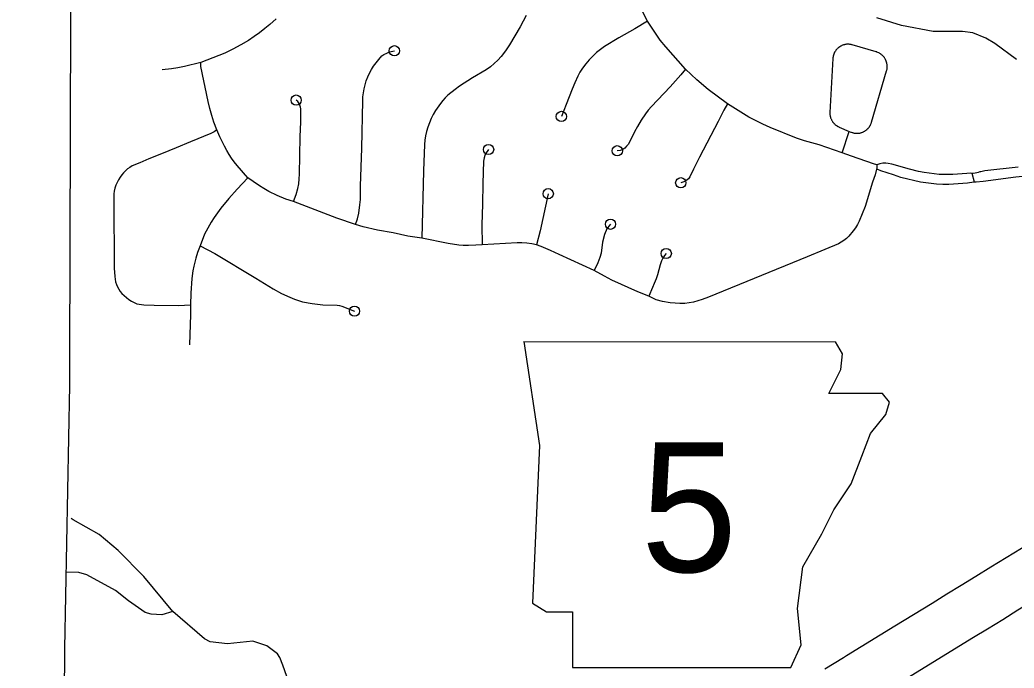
# Model space of a CAD drawing. Extents: x -19 to 366, y -4 to 359.
# Drawn here: x 145.551 to 146.47, y 184.607 to 185.206 of the extents above; entities that cross this region are included whole.
import ezdxf

# ---------------------------------------------------------------- set-up
doc = ezdxf.new("R2010")
doc.units = 0
for name, color, linetype in [('R_Alt Surface', 7, 'Continuous'), ('R_Contour Annot', 7, 'Continuous'), ('R_Fin Surface Annot', 7, 'Continuous'), ('R_Striping', 7, 'Continuous'), ('R_Temp Easement', 7, 'Continuous'), ('Sheet Fence', 7, 'Continuous')]:
    doc.layers.add(name, color=color, linetype=linetype)

msp = doc.modelspace()

# ---------------------------------------------------------------- linework, layer by layer
at = {"layer": 'R_Alt Surface'}
msp.add_lwpolyline([(145.59872, 185.53005), (145.59673, 184.89025), (145.59671, 184.86838), (145.59206, 184.62506), (145.58949, 184.26154)], dxfattribs=at)
at = {"layer": 'R_Contour Annot'}
msp.add_line((146.29512, 184.60617), (146.31249, 184.61676), dxfattribs=at)
for points in [[(146.31249, 184.61676), (146.31513, 184.61837), (146.35974, 184.646), (146.3943, 184.667), (146.40812, 184.67562), (146.42121, 184.68339), (146.43486, 184.69171), (146.44875, 184.70048), (146.48395, 184.72197), (146.4954, 184.72879), (146.50856, 184.737), (146.51763, 184.74309), (146.52218, 184.74706), (146.52599, 184.75109), (146.52661, 184.75193)], [(146.56443, 184.72344), (146.56232, 184.7206), (146.55502, 184.71287), (146.5465, 184.70545), (146.53431, 184.69725), (146.52004, 184.68835), (146.5084, 184.68142), (146.47373, 184.66025), (146.45982, 184.65147), (146.44561, 184.64281), (146.43273, 184.63517), (146.41912, 184.62668), (146.3845, 184.60564), (146.33991, 184.57802), (146.33711, 184.57631)]]:
    msp.add_lwpolyline(points, dxfattribs=at)
at = {"layer": 'R_Fin Surface Annot'}
for p, q in [((146.01686, 184.90867), (146.03128, 184.81254)), ((146.31164, 184.89745), (146.305, 184.90853)), ((146.31004, 184.88303), (146.31164, 184.89745)), ((146.29882, 184.86061), (146.31004, 184.88303)), ((146.34849, 184.86061), (146.29882, 184.86061)), ((146.3549, 184.85259), (146.34849, 184.86061)), ((146.35169, 184.84138), (146.3549, 184.85259)), ((146.33727, 184.82376), (146.35169, 184.84138)), ((146.32926, 184.80293), (146.33727, 184.82376)), ((146.03128, 184.81254), (146.02487, 184.66675)), ((146.31965, 184.7773), (146.32926, 184.80293)), ((146.30363, 184.75327), (146.31965, 184.7773)), ((146.29241, 184.73084), (146.30363, 184.75327)), ((146.27479, 184.7004), (146.29241, 184.73084)), ((146.26999, 184.66195), (146.27479, 184.7004)), ((146.02487, 184.66675), (146.03768, 184.65874)), ((146.03768, 184.65874), (146.06172, 184.65874)), ((146.06172, 184.65874), (146.06172, 184.60748)), ((146.27319, 184.6283), (146.26999, 184.66195)), ((146.26358, 184.60748), (146.27319, 184.6283)), ((146.06172, 184.60748), (146.26358, 184.60748))]:
    msp.add_line(p, q, dxfattribs=at)
msp.add_lwpolyline([(146.01686, 184.90867), (146.305, 184.90853)], dxfattribs=at)
at = {"layer": 'R_Striping'}
for points in [[(146.13122, 185.20507), (146.12599, 185.21519), (146.11966, 185.23145), (146.11755, 185.23787), (146.11593, 185.2461), (146.11497, 185.25277), (146.11438, 185.25919), (146.114, 185.26766), (146.11325, 185.27472)], [(145.78778, 185.20721), (145.78192, 185.20195), (145.77723, 185.19803), (145.77239, 185.19426), (145.76745, 185.19065), (145.76239, 185.18719), (145.7552, 185.18295), (145.74784, 185.17898), (145.74032, 185.17529), (145.71825, 185.16663)], [(146.01914, 185.21024), (146.01342, 185.19957), (146.00357, 185.18296), (145.99989, 185.17747), (145.99591, 185.1722), (145.99276, 185.1689), (145.98944, 185.16577), (145.98598, 185.16282), (145.98194, 185.16004), (145.96933, 185.15247), (145.95725, 185.14476), (145.95319, 185.14185), (145.94667, 185.13651), (145.94414, 185.13414), (145.9418, 185.1316), (145.93963, 185.1289), (145.93527, 185.1225), (145.93313, 185.1188), (145.93119, 185.11497), (145.92948, 185.11104), (145.92799, 185.10702), (145.92685, 185.10305), (145.92593, 185.09901), (145.92527, 185.09492), (145.92485, 185.0908), (145.92404, 185.06655), (145.92239, 185.00424)], [(146.13122, 185.20507), (146.11942, 185.198), (146.10466, 185.18952), (146.09148, 185.18147), (146.08406, 185.17602), (146.0812, 185.1733), (146.07721, 185.16907), (146.07403, 185.16536), (146.07116, 185.16152), (146.06872, 185.1577), (146.06681, 185.15406), (146.0639, 185.14783), (146.06146, 185.14216), (146.05598, 185.12802), (146.05153, 185.11692)], [(146.16625, 185.16051), (146.14825, 185.18111), (146.14292, 185.1875), (146.13909, 185.1928), (146.13122, 185.20507)], [(146.31951, 185.18335), (146.31927, 185.18339), (146.31853, 185.18351), (146.3183, 185.18354), (146.31756, 185.1836), (146.3173, 185.18361), (146.31657, 185.18362), (146.31633, 185.18362), (146.31557, 185.18358), (146.31534, 185.18356), (146.31458, 185.18346), (146.31435, 185.18342), (146.31362, 185.18328), (146.31338, 185.18322), (146.31265, 185.18302), (146.31242, 185.18295), (146.31171, 185.18271), (146.31148, 185.18262), (146.3108, 185.18233), (146.31057, 185.18222), (146.30992, 185.18188), (146.30971, 185.18176), (146.30905, 185.18137), (146.30887, 185.18124), (146.30824, 185.18081), (146.30806, 185.18066), (146.30748, 185.18019), (146.30729, 185.18003), (146.30674, 185.17952), (146.30658, 185.17934), (146.30608, 185.1788), (146.30592, 185.17861), (146.30544, 185.17803), (146.3053, 185.17783), (146.30487, 185.17722), (146.30473, 185.17701), (146.30435, 185.17637), (146.30424, 185.17615), (146.3039, 185.17549), (146.30379, 185.17527), (146.3035, 185.17458), (146.30341, 185.17435), (146.30317, 185.17364), (146.30311, 185.17341), (146.30292, 185.17268), (146.30285, 185.17244), (146.30271, 185.17171), (146.30267, 185.17147), (146.3026, 185.17073), (146.30256, 185.17048), (146.29978, 185.12065), (146.29979, 185.1204), (146.29979, 185.11966), (146.2998, 185.11941), (146.29987, 185.11867), (146.29987, 185.11842), (146.29999, 185.11769), (146.30005, 185.11744), (146.30019, 185.11672), (146.30026, 185.11647), (146.30048, 185.11576), (146.30055, 185.11553), (146.30081, 185.11483), (146.30089, 185.1146), (146.30119, 185.11392), (146.30132, 185.1137), (146.30167, 185.11304), (146.30179, 185.11283), (146.30219, 185.1122), (146.30232, 185.11199), (146.30276, 185.11139), (146.30293, 185.1112), (146.3034, 185.11063), (146.30357, 185.11045), (146.30408, 185.10992), (146.30428, 185.10975), (146.30481, 185.10925), (146.30501, 185.10909), (146.30561, 185.10864), (146.30581, 185.10849), (146.30641, 185.10808), (146.30663, 185.10795), (146.30728, 185.10758), (146.3075, 185.10747), (146.30817, 185.10714), (146.30843, 185.10703), (146.31765, 185.1031)], [(146.31765, 185.1031), (146.31918, 185.10244), (146.31942, 185.10235), (146.31966, 185.10226), (146.32035, 185.10201), (146.32059, 185.10193), (146.32131, 185.10173), (146.32155, 185.10167), (146.32226, 185.10152), (146.32252, 185.10149), (146.32326, 185.10139), (146.3235, 185.10136), (146.32423, 185.10132), (146.3245, 185.10131), (146.32523, 185.10132), (146.32549, 185.10132), (146.32622, 185.10138), (146.32648, 185.10141), (146.32721, 185.10152), (146.32745, 185.10156), (146.32818, 185.10172), (146.32841, 185.10179), (146.32914, 185.102), (146.32937, 185.10208), (146.33005, 185.10233), (146.33029, 185.10243), (146.33097, 185.10274), (146.3312, 185.10285), (146.33185, 185.1032), (146.33206, 185.10332), (146.33269, 185.10373), (146.3329, 185.10387), (146.33348, 185.10431), (146.33368, 185.10446), (146.33424, 185.10494), (146.33442, 185.10511), (146.33495, 185.10564), (146.33514, 185.10581), (146.33562, 185.10637), (146.33578, 185.10656), (146.33623, 185.10715), (146.33639, 185.10735), (146.3368, 185.10797), (146.33691, 185.10818), (146.3373, 185.10883), (146.33741, 185.10905), (146.33772, 185.10972), (146.33783, 185.10995), (146.33809, 185.11064), (146.33818, 185.11088), (146.33838, 185.11152), (146.35228, 185.15899), (146.35247, 185.15971), (146.35254, 185.15995), (146.35266, 185.16069), (146.3527, 185.16093), (146.35279, 185.16167), (146.35281, 185.16192), (146.35286, 185.16266), (146.35285, 185.16291), (146.35283, 185.16365), (146.35282, 185.1639), (146.35275, 185.16464), (146.35272, 185.16489), (146.3526, 185.16562), (146.35255, 185.16586), (146.35239, 185.16659), (146.35233, 185.16683), (146.3521, 185.16754), (146.35202, 185.16777), (146.35176, 185.16847), (146.35166, 185.1687), (146.35133, 185.16937), (146.35123, 185.16959), (146.35086, 185.17024), (146.35073, 185.17045), (146.35033, 185.17107), (146.35019, 185.17128), (146.34974, 185.17187), (146.34957, 185.17206), (146.34908, 185.17262), (146.34893, 185.1728), (146.3484, 185.17333), (146.3482, 185.1735), (146.34764, 185.17398), (146.34745, 185.17414), (146.34687, 185.17458), (146.34665, 185.17473), (146.34602, 185.17513), (146.34583, 185.17526), (146.34518, 185.17562), (146.34494, 185.17573), (146.34426, 185.17604), (146.34405, 185.17614), (146.34335, 185.1764), (146.34311, 185.17648), (146.34264, 185.17663), (146.32049, 185.18312), (146.32025, 185.18318), (146.31951, 185.18335)], [(145.86107, 185.01707), (145.863, 185.02221), (145.86413, 185.02741), (145.86522, 185.03505), (145.86569, 185.04011), (145.8659, 185.04512), (145.86587, 185.0523), (145.86695, 185.08766), (145.86782, 185.13116), (145.86809, 185.13495), (145.86855, 185.13872), (145.86919, 185.14246), (145.87005, 185.14617), (145.8711, 185.14982), (145.87244, 185.15338), (145.87404, 185.15685), (145.87589, 185.16019), (145.87794, 185.16339), (145.88264, 185.16965), (145.88555, 185.17282), (145.88729, 185.1741), (145.89002, 185.17546), (145.89262, 185.17649), (145.89713, 185.17762)], [(145.71825, 185.16663), (145.70294, 185.16306), (145.69705, 185.16191), (145.69113, 185.16103), (145.6824, 185.16)], [(145.73299, 185.1046), (145.73032, 185.11143), (145.72821, 185.11778), (145.72636, 185.12422), (145.72482, 185.13073), (145.71814, 185.16299), (145.71825, 185.16663)], [(146.16625, 185.16051), (146.16186, 185.15525), (146.15206, 185.1442), (146.13479, 185.1261), (146.1319, 185.12281), (146.12921, 185.11936), (146.12536, 185.11355), (146.12182, 185.10755), (146.11915, 185.10259), (146.11661, 185.09731), (146.11331, 185.09105), (146.11187, 185.08924), (146.11013, 185.08746), (146.10834, 185.08626), (146.10576, 185.0854), (146.10326, 185.08513)], [(146.20503, 185.12859), (146.18737, 185.14185), (146.17668, 185.15073), (146.16625, 185.16051)], [(145.80398, 185.03831), (145.80632, 185.04474), (145.80798, 185.05013), (145.80865, 185.05461), (145.80914, 185.05911), (145.80938, 185.06363), (145.81013, 185.09789), (145.81066, 185.11203), (145.81058, 185.12028), (145.81074, 185.12202), (145.81066, 185.12377), (145.81035, 185.12549), (145.80978, 185.12716), (145.809, 185.12872), (145.80773, 185.13064), (145.80636, 185.13202)], [(146.20503, 185.12859), (146.20186, 185.12277), (146.19647, 185.11209), (146.17936, 185.07917), (146.17366, 185.06802), (146.17043, 185.06106), (146.16902, 185.05921), (146.16673, 185.05739), (146.16477, 185.05647), (146.1619, 185.05559)], [(146.31104, 185.08325), (146.28988, 185.09054), (146.27636, 185.09447), (146.26892, 185.09692), (146.24462, 185.1067), (146.23777, 185.10986), (146.22498, 185.11634), (146.21755, 185.12079), (146.20503, 185.12859)], [(145.73299, 185.1046), (145.73063, 185.10249), (145.72746, 185.10099), (145.70871, 185.09341), (145.6955, 185.08775), (145.68165, 185.08223), (145.67008, 185.07782), (145.66188, 185.07392), (145.65944, 185.07317), (145.65705, 185.07223), (145.65477, 185.07111), (145.65258, 185.06979), (145.65049, 185.06831), (145.64855, 185.06666), (145.64674, 185.06485), (145.64509, 185.06291), (145.64345, 185.06066), (145.64198, 185.05829), (145.64073, 185.05582), (145.63965, 185.05325), (145.63878, 185.05061), (145.63812, 185.04792), (145.63766, 185.04517), (145.63768, 185.02299), (145.63811, 184.99296), (145.63809, 184.98228), (145.63815, 184.9765), (145.63852, 184.96874), (145.63883, 184.96631), (145.63935, 184.96392), (145.64011, 184.96159), (145.64108, 184.95934), (145.64225, 184.9572), (145.64362, 184.95517), (145.64519, 184.95327), (145.64715, 184.95124), (145.64929, 184.94937), (145.65154, 184.94767), (145.65393, 184.94616), (145.65643, 184.94484), (145.65902, 184.94372), (145.66549, 184.94276), (145.67515, 184.94228), (145.69763, 184.9421), (145.70863, 184.94256)], [(145.76176, 185.06024), (145.75167, 185.07149), (145.74903, 185.07482), (145.74656, 185.07827), (145.74425, 185.08183), (145.74213, 185.08549), (145.74015, 185.08924), (145.73585, 185.09816), (145.73299, 185.1046)], [(146.31104, 185.08325), (146.31765, 185.1031)], [(145.98426, 185.08627), (145.98147, 185.08219), (145.98085, 185.08086), (145.98002, 185.0786), (145.97966, 185.07554), (145.97897, 185.05484), (145.97872, 185.03567), (145.978, 185.01676), (145.97835, 184.9981)], [(146.3433, 185.07203), (146.34029, 185.07296), (146.31982, 185.08021), (146.31104, 185.08325)], [(146.3433, 185.07203), (146.34333, 185.06951), (146.34297, 185.06798)], [(146.47404, 185.06999), (146.44298, 185.06648), (146.43926, 185.06579), (146.43848, 185.06565), (146.43705, 185.06512), (146.43282, 185.06425), (146.42955, 185.06429), (146.42648, 185.06399), (146.41345, 185.06332), (146.40576, 185.06308), (146.4009, 185.06324), (146.39634, 185.06369), (146.38716, 185.06496), (146.3819, 185.06586), (146.37331, 185.06798), (146.35711, 185.07271), (146.35375, 185.07351), (146.35142, 185.07381), (146.34882, 185.07365), (146.34611, 185.07297), (146.3433, 185.07203)], [(145.76176, 185.06024), (145.75175, 185.04959), (145.74413, 185.04089), (145.73672, 185.03202), (145.73345, 185.02787), (145.73041, 185.02355), (145.72758, 185.01907), (145.72143, 185.00797), (145.71741, 184.99734)], [(145.80398, 185.03831), (145.7969, 185.04051), (145.78868, 185.04375), (145.78097, 185.04752), (145.77646, 185.0501), (145.77236, 185.05273), (145.76644, 185.05672), (145.76176, 185.06024)], [(146.34297, 185.06798), (146.34172, 185.06288), (146.33937, 185.05596), (146.33242, 185.0335), (146.32983, 185.0267), (146.32695, 185.02002), (146.32531, 185.01689), (146.32346, 185.01389), (146.32141, 185.01102), (146.3172, 185.00614), (146.31506, 185.00413), (146.31277, 185.00231), (146.31036, 185.00067), (146.30782, 184.99924), (146.29512, 184.99372), (146.27867, 184.98721), (146.18759, 184.94967), (146.18173, 184.94753), (146.17782, 184.94628), (146.1738, 184.94528), (146.16972, 184.94454), (146.16561, 184.94407), (146.16117, 184.94397), (146.15673, 184.94411), (146.15229, 184.94451), (146.14508, 184.94571), (146.13934, 184.94744), (146.1324, 184.95073)], [(146.50353, 185.06349), (146.50162, 185.06316), (146.49623, 185.06301), (146.48368, 185.06193), (146.4719, 185.06069), (146.44152, 185.05671), (146.43512, 185.05611), (146.43294, 185.05618), (146.42693, 185.05514), (146.41405, 185.05424), (146.40993, 185.05405), (146.4042, 185.05404), (146.39851, 185.05427), (146.38359, 185.05596), (146.36543, 185.06052), (146.35865, 185.06298), (146.34701, 185.06661), (146.34411, 185.06776), (146.34297, 185.06798)], [(146.43344, 185.05616), (146.43141, 185.06427)], [(146.03939, 185.04543), (146.0318, 185.011), (146.02865, 184.99805)], [(145.86107, 185.01707), (145.84394, 185.02285), (145.81987, 185.03196), (145.80398, 185.03831)], [(145.92239, 185.00424), (145.90964, 185.00632), (145.89591, 185.00913), (145.88155, 185.01175), (145.86838, 185.0149), (145.86107, 185.01707)], [(146.09695, 185.01722), (146.09546, 185.01552), (146.09362, 185.01301), (146.09138, 185.00781), (146.0897, 185.00073), (146.08821, 184.99032), (146.08717, 184.98637), (146.08537, 184.98153), (146.08196, 184.9745)], [(145.71741, 184.99734), (145.71513, 184.99118), (145.71356, 184.98584), (145.71163, 184.97842), (145.71074, 184.97401), (145.71, 184.96701), (145.70904, 184.9534), (145.70863, 184.94256)], [(145.71741, 184.99734), (145.73127, 184.99015), (145.76913, 184.9674), (145.78503, 184.95757), (145.79288, 184.95328), (145.80049, 184.94963), (145.8049, 184.94793), (145.81222, 184.94558), (145.82098, 184.94396), (145.83083, 184.94259), (145.84429, 184.94244), (145.84652, 184.94211), (145.84867, 184.94149), (145.86025, 184.93685)], [(145.97835, 184.9981), (145.97254, 184.99772), (145.96553, 184.9975), (145.96074, 184.99759), (145.95683, 184.99788), (145.94695, 184.99949), (145.92239, 185.00424)], [(146.02865, 184.99805), (146.02415, 184.99905), (146.01965, 184.99964), (146.01514, 184.99996), (146.0106, 185.00002), (145.97835, 184.9981)], [(146.08196, 184.9745), (146.04962, 184.9891), (146.04138, 184.99306), (146.03298, 184.99667), (146.02865, 184.99805)], [(146.14854, 184.99019), (146.1468, 184.98817), (146.14532, 184.98587), (146.14401, 184.98326), (146.14288, 184.9797), (146.14037, 184.97029), (146.1391, 184.96667), (146.1375, 184.96241), (146.13585, 184.95887), (146.1324, 184.95073)], [(146.1324, 184.95073), (146.12236, 184.95464), (146.0983, 184.9656), (146.0913, 184.9692), (146.08196, 184.9745)], [(145.70863, 184.94256), (145.70868, 184.93361), (145.70779, 184.90556)]]:
    msp.add_lwpolyline(points, dxfattribs=at)
for centre in [(145.89713, 185.17762), (145.80636, 185.13202), (146.05153, 185.11692), (145.98426, 185.08627), (146.10326, 185.08513), (146.1619, 185.05559), (146.03939, 185.04543), (146.09695, 185.01722), (146.14854, 184.99019), (145.86025, 184.93685)]:
    msp.add_circle(centre, 0.00473, dxfattribs=at)
at = {"layer": 'R_Temp Easement'}
for points in [[(146.47253, 185.16964), (146.45238, 185.18421), (146.44401, 185.18913), (146.43186, 185.19404), (146.42236, 185.19553), (146.39542, 185.19528), (146.36599, 185.20091), (146.3432, 185.20789)], [(145.79122, 184.61651), (145.78894, 184.62011), (145.77905, 184.6275), (145.76613, 184.63164), (145.7428, 184.62912), (145.72685, 184.63099), (145.72153, 184.63382), (145.69224, 184.65901), (145.6654, 184.69161), (145.6418, 184.71567), (145.62412, 184.73044), (145.59998, 184.74386), (145.59828, 184.74515)], [(145.69224, 184.65901), (145.68219, 184.65595), (145.67213, 184.65668), (145.66663, 184.65819), (145.65142, 184.66898), (145.63925, 184.67845), (145.61283, 184.6932), (145.60542, 184.69508), (145.59341, 184.6955)], [(145.99398, 184.35823), (145.98685, 184.36596), (145.97378, 184.37725), (145.95775, 184.39151), (145.9322, 184.41044), (145.90521, 184.4269), (145.89266, 184.4356), (145.88124, 184.44716), (145.87039, 184.46042), (145.84848, 184.49455), (145.83131, 184.52622), (145.82044, 184.5486), (145.81243, 184.56264), (145.80307, 184.58426), (145.79409, 184.60968), (145.79122, 184.61651)]]:
    msp.add_lwpolyline(points, dxfattribs=at)
at = {"layer": 'Sheet Fence'}
for points in [[(154.11585, 1.87092), (153.9063, 10.48743), (153.69602, 19.10409), (153.48501, 27.72087), (153.27327, 36.3378), (153.0608, 44.95486), (152.84759, 53.57206), (152.63366, 62.1894), (152.419, 70.80688), (152.20362, 79.42449), (151.98751, 88.04225), (151.77068, 96.66014), (151.55312, 105.27817), (151.33484, 113.89634), (151.11584, 122.51465), (150.89612, 131.13311), (150.67568, 139.7517), (150.45452, 148.37043), (150.23264, 156.98931), (150.01005, 165.60832), (149.78674, 174.22748), (149.56272, 182.84677), (149.33799, 191.46621), (149.11254, 200.0858), (148.88638, 208.70552), (148.65952, 217.32539), (148.43194, 225.9454), (148.20366, 234.56555), (147.97466, 243.18584), (147.74497, 251.80628), (147.51457, 260.42687), (147.28346, 269.04759), (147.05165, 277.66846), (146.81914, 286.28948), (146.58593, 294.91064), (146.35202, 303.53194), (146.11742, 312.15339), (145.88211, 320.77499), (145.64611, 329.39673), (145.40941, 338.01861), (145.17202, 346.64065)], [(146.77834, 1.69699), (146.57878, 10.31313), (146.37852, 18.92942), (146.17757, 27.54584), (145.97591, 36.16241), (145.77356, 44.77911), (145.57052, 53.39596), (145.36679, 62.01295), (145.16236, 70.63008), (144.95724, 79.24735), (144.75142, 87.86477), (144.54492, 96.48232), (144.33773, 105.10002), (144.12986, 113.71787), (143.92129, 122.33585), (143.71204, 130.95398), (143.5021, 139.57225), (143.29148, 148.19067), (143.08018, 156.80923), (142.8682, 165.42794), (142.65553, 174.04679), (142.44218, 182.66579), (142.22816, 191.28493), (142.01345, 199.90421), (141.79807, 208.52365), (141.58202, 217.14322), (141.36528, 225.76295), (141.14788, 234.38282), (140.9298, 243.00284), (140.71105, 251.623), (140.49162, 260.24332), (140.27153, 268.86377), (140.05077, 277.48438), (139.82934, 286.10514), (139.60724, 294.72604), (139.38447, 303.34709), (139.16105, 311.96829), (138.93695, 320.58964), (138.7122, 329.21114), (138.48678, 337.83278), (138.2607, 346.45458)], [(0, 180.89994), (7.12284, 180.90436), (14.24566, 180.9176), (21.36847, 180.93968), (28.49124, 180.97058), (35.61397, 181.01031), (42.73664, 181.05888), (49.85925, 181.11627), (56.98178, 181.18249), (64.10422, 181.25754), (71.22656, 181.34142), (78.3488, 181.43413), (85.47091, 181.53567), (92.5929, 181.64603), (99.71474, 181.76523), (106.83643, 181.89325), (113.95795, 182.0301), (121.0793, 182.17578), (128.20046, 182.33029), (135.32143, 182.49362), (142.44218, 182.66579), (149.56272, 182.84677), (156.68303, 183.03659), (163.8031, 183.23523), (170.92291, 183.4427), (178.04247, 183.65899), (185.16175, 183.88411), (192.28074, 184.11805), (199.39944, 184.36082), (206.51784, 184.61242), (213.63591, 184.87283), (220.75366, 185.14207), (227.87107, 185.42014), (234.98813, 185.70702), (242.10483, 186.00273), (249.22115, 186.30726), (256.33709, 186.62061), (263.45264, 186.94279), (270.56779, 187.27378), (277.68251, 187.61359), (284.79682, 187.96222), (291.91068, 188.31967), (299.02409, 188.68594), (306.13705, 189.06103), (313.24954, 189.44494), (320.36154, 189.83766), (327.47305, 190.23919), (334.58406, 190.64954), (341.69455, 191.06871)]]:
    msp.add_spline(points, degree=3, dxfattribs=at)

# ---------------------------------------------------------------- texts
at = {"layer": 'R_Fin Surface Annot'}
msp.add_text('5', height=0.12, dxfattribs=at).set_placement((146.12495, 184.69571))

doc.saveas('drawing.dxf')
